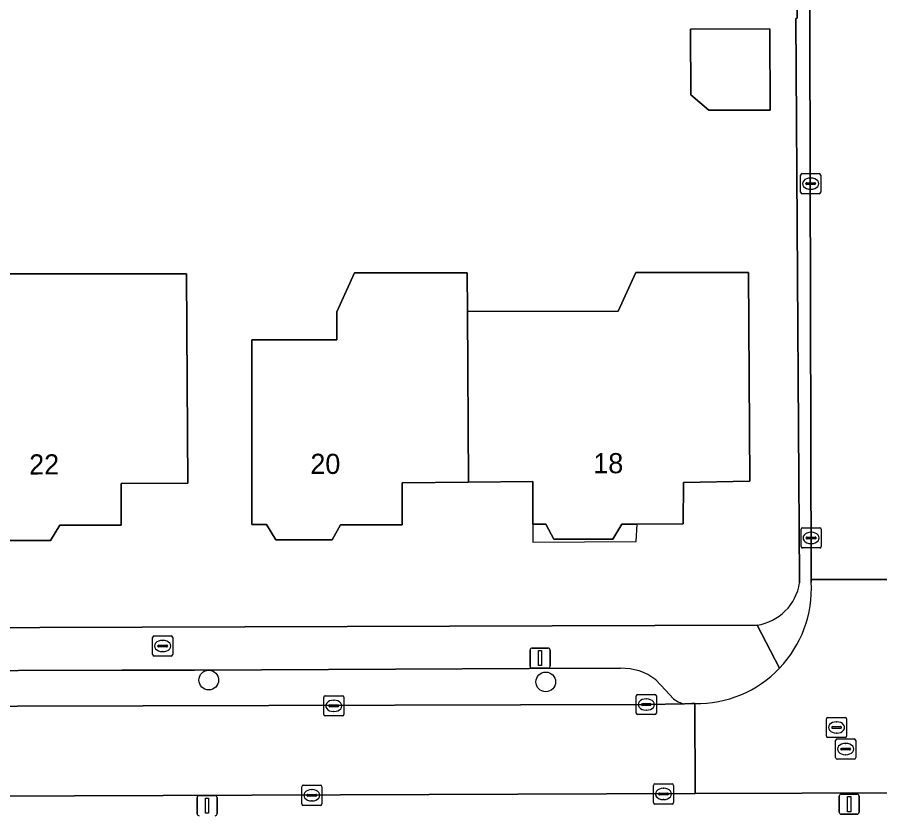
# Model space of a CAD drawing. Extents: x 160455 to 162082, y 388339 to 389736.
# Drawn here: x 160842.96 to 160885.77, y 388380.96 to 388420.57 of the extents above; entities that cross this region are included whole.
import ezdxf

# ---------------------------------------------------------------- set-up
doc = ezdxf.new("R2010")
doc.units = 0
for name, color, linetype in [('IMGEO_Boom', 7, 'Continuous'), ('IMGEO_Brandkraan', 7, 'Continuous'), ('IMGEO_Erf', 7, 'Continuous'), ('IMGEO_Groenvoorziening', 7, 'Continuous'), ('IMGEO_Kolk', 7, 'Continuous'), ('IMGEO_Lichtmast', 7, 'Continuous'), ('IMGEO_Muur', 7, 'Continuous'), ('IMGEO_Pand', 7, 'Continuous'), ('IMGEO_Pand_nummerreeks', 7, 'Continuous'), ('IMGEO_Pand_overbouw', 7, 'Continuous'), ('IMGEO_Parkeervlak_open', 7, 'Continuous'), ('IMGEO_Rijbaan_lokaal_open', 7, 'Continuous'), ('IMGEO_Rioolput', 7, 'Continuous'), ('IMGEO_Voetpad_open', 7, 'Continuous')]:
    doc.layers.add(name, color=color, linetype=linetype)

msp = doc.modelspace()

# ---------------------------------------------------------------- linework, layer by layer
at = {"layer": 'IMGEO_Boom'}
for centre in [(160852.471, 388387.691), (160869.194, 388387.6)]:
    msp.add_circle(centre, 0.489, dxfattribs=at)
at = {"layer": 'IMGEO_Brandkraan'}
for p, q in [((160849.756, 388389.881), (160850.608, 388389.881)), ((160849.681, 388388.955), (160849.681, 388389.807)), ((160849.94, 388389.375), (160849.94, 388389.387)), ((160849.983, 388389.424), (160850.381, 388389.424)), ((160850.169, 388389.661), (160850.194, 388389.661)), ((160850.424, 388389.387), (160850.424, 388389.375)), ((160850.682, 388389.807), (160850.682, 388388.955)), ((160850.378, 388389.338), (160849.98, 388389.338)), ((160850.192, 388389.101), (160850.167, 388389.101)), ((160850.608, 388388.881), (160849.756, 388388.881))]:
    msp.add_line(p, q, dxfattribs=at)
for points in [[(160849.756, 388389.881), (160850.608, 388389.881)], [(160849.681, 388388.955), (160849.681, 388389.807)], [(160850.682, 388389.807), (160850.682, 388388.955)], [(160850.608, 388388.881), (160849.756, 388388.881)]]:
    msp.add_lwpolyline(points, dxfattribs=at)
for centre, radius, start, end in [((160849.758, 388389.805), 0.0765, 91.552, 178.448), ((160849.758, 388389.805), 0.0765, 91.552, 178.448), ((160850.606, 388389.805), 0.0765, 1.552, 88.448), ((160850.606, 388389.805), 0.0765, 1.552, 88.448), ((160849.98, 388389.384), 0.0403, 85.8775, 175.7526), ((160850.385, 388389.386), 0.0386, 1.7309, 96.639), ((160849.977, 388389.374), 0.0366, 178.938, 274.7102), ((160850.381, 388389.381), 0.043, 264.8664, 352.4533), ((160849.758, 388388.957), 0.0765, 181.552, 268.448), ((160849.758, 388388.957), 0.0765, 181.552, 268.448), ((160850.606, 388388.957), 0.0765, 271.552, 358.448), ((160850.606, 388388.957), 0.0765, 271.552, 358.448)]:
    msp.add_arc(centre, radius, start, end, dxfattribs=at)
for centre, major_axis, ratio, start_param, end_param in [((160850.168, 388389.381), (-0.387, 0.002), 0.722429, 4.712389, 7.853982), ((160850.193, 388389.381), (-0.39, 0.002), 0.717154, 1.570796, 4.712389)]:
    msp.add_ellipse(centre, major_axis=major_axis, ratio=ratio, start_param=start_param, end_param=end_param, dxfattribs=at)
at = {"layer": 'IMGEO_Erf'}
for points in [[(160881.79, 388392.522), (160881.789, 388392.69), (160881.685, 388407.718), (160881.597, 388420.51), (160881.666, 388420.53), (160881.648, 388433.424), (160881.643, 388437.633), (160881.619, 388454.893), (160881.556, 388458.643), (160881.543, 388472.356), (160881.544, 388476.563), (160881.528, 388485.011), (160881.456, 388489.002), (160881.37, 388493.004), (160881.166, 388498.75), (160881.113, 388500), (160880.648, 388508.769), (160880.304, 388513.185), (160879.709, 388519.415), (160879.043, 388525.38), (160878.459, 388530.41), (160877.491, 388537.22)], [(160823.715, 388390.236), (160879.678, 388390.414)]]:
    msp.add_lwpolyline(points, dxfattribs=at)
for points in [[(160876.381, 388419.984), (160880.31, 388419.995), (160880.321, 388415.969), (160877.277, 388415.961), (160876.389, 388416.727)], [(160851.366, 388407.844), (160851.4, 388402.467), (160851.432, 388397.467), (160848.125, 388397.438), (160848.115, 388395.381), (160845.075, 388395.373), (160844.618, 388394.624), (160841.868, 388394.617), (160841.436, 388395.364), (160840.671, 388395.362), (160840.67, 388400.362), (160840.67, 388404.522), (160840.67, 388407.844), (160845.77, 388407.844)], [(160865.294, 388407.887), (160865.306, 388405.969), (160872.786, 388405.99), (160873.656, 388407.911), (160874.362, 388407.911), (160879.252, 388407.911), (160879.318, 388397.558), (160876.022, 388397.499), (160876.017, 388395.436), (160873.726, 388395.434), (160872.967, 388395.433), (160872.519, 388394.684), (160869.599, 388394.681), (160869.199, 388395.429), (160868.557, 388395.429), (160868.557, 388396.629), (160868.557, 388397.541), (160865.36, 388397.511), (160862.064, 388397.48), (160862.059, 388395.391), (160859.01, 388395.397), (160858.599, 388394.649), (160855.799, 388394.654), (160855.34, 388395.403), (160854.599, 388395.405), (160854.598, 388400.405), (160854.598, 388404.565), (160858.828, 388404.566), (160858.828, 388405.966), (160859.698, 388407.887)]]:
    msp.add_lwpolyline(points, close=True, dxfattribs=at)
msp.add_arc((160879.305, 388392.9), 2.513, 278.5326, 351.3588, dxfattribs=at)
at = {"layer": 'IMGEO_Groenvoorziening'}
msp.add_lwpolyline([(161011.549, 388363.67), (161011.529, 388382.357), (161007.757, 388382.366), (161000, 388382.351), (160957.248, 388382.271), (160954.448, 388382.266), (160907.226, 388382.178), (160892.537, 388382.121), (160876.614, 388382.064), (160819.396, 388381.852), (160819.474, 388361.158)], dxfattribs=at)
at = {"layer": 'IMGEO_Kolk'}
for p, q in [((160881.839, 388411.894), (160881.839, 388412.746)), ((160881.914, 388412.82), (160882.766, 388412.82)), ((160882.327, 388412.6), (160882.352, 388412.6)), ((160882.84, 388412.746), (160882.84, 388411.894)), ((160882.098, 388412.314), (160882.098, 388412.326)), ((160882.536, 388412.277), (160882.138, 388412.277)), ((160882.141, 388412.363), (160882.539, 388412.363)), ((160882.582, 388412.326), (160882.582, 388412.314)), ((160882.766, 388411.82), (160881.914, 388411.82)), ((160882.35, 388412.04), (160882.325, 388412.04)), ((160881.861, 388394.318), (160881.861, 388395.17)), ((160881.936, 388395.244), (160882.788, 388395.244)), ((160882.349, 388395.024), (160882.374, 388395.024)), ((160882.862, 388395.17), (160882.862, 388394.318)), ((160882.12, 388394.738), (160882.12, 388394.75)), ((160882.558, 388394.701), (160882.16, 388394.701)), ((160882.163, 388394.787), (160882.561, 388394.787)), ((160882.604, 388394.75), (160882.604, 388394.738)), ((160882.788, 388394.244), (160881.936, 388394.244)), ((160882.372, 388394.464), (160882.347, 388394.464)), ((160858.173, 388385.986), (160858.173, 388386.838)), ((160858.248, 388386.912), (160859.1, 388386.912)), ((160859.174, 388386.838), (160859.174, 388385.986)), ((160873.683, 388386.052), (160873.683, 388386.904)), ((160873.758, 388386.978), (160874.61, 388386.978)), ((160874.684, 388386.904), (160874.684, 388386.052)), ((160858.432, 388386.406), (160858.432, 388386.418)), ((160858.475, 388386.455), (160858.873, 388386.455)), ((160858.661, 388386.692), (160858.686, 388386.692)), ((160858.916, 388386.418), (160858.916, 388386.406)), ((160873.942, 388386.472), (160873.942, 388386.484)), ((160874.38, 388386.435), (160873.982, 388386.435)), ((160873.985, 388386.521), (160874.383, 388386.521)), ((160874.171, 388386.758), (160874.196, 388386.758)), ((160874.426, 388386.484), (160874.426, 388386.472)), ((160858.87, 388386.369), (160858.472, 388386.369)), ((160858.684, 388386.132), (160858.659, 388386.132)), ((160874.61, 388385.978), (160873.758, 388385.978)), ((160874.194, 388386.198), (160874.169, 388386.198)), ((160859.1, 388385.912), (160858.248, 388385.912)), ((160874.609, 388382.543), (160875.461, 388382.543)), ((160857.083, 388381.55), (160857.083, 388382.402)), ((160857.158, 388382.476), (160858.01, 388382.476)), ((160857.571, 388382.256), (160857.596, 388382.256)), ((160858.084, 388382.402), (160858.084, 388381.55)), ((160874.534, 388381.617), (160874.534, 388382.469)), ((160875.022, 388382.323), (160875.047, 388382.323)), ((160875.535, 388382.469), (160875.535, 388381.617)), ((160857.342, 388381.97), (160857.342, 388381.982)), ((160857.78, 388381.933), (160857.382, 388381.933)), ((160857.385, 388382.019), (160857.783, 388382.019)), ((160857.594, 388381.696), (160857.569, 388381.696)), ((160857.826, 388381.982), (160857.826, 388381.97)), ((160874.793, 388382.037), (160874.793, 388382.049)), ((160875.231, 388382), (160874.833, 388382)), ((160874.836, 388382.086), (160875.234, 388382.086)), ((160875.045, 388381.763), (160875.02, 388381.763)), ((160875.277, 388382.049), (160875.277, 388382.037)), ((160858.01, 388381.476), (160857.158, 388381.476)), ((160875.461, 388381.543), (160874.609, 388381.543))]:
    msp.add_line(p, q, dxfattribs=at)
for points in [[(160881.839, 388411.894), (160881.839, 388412.746)], [(160881.914, 388412.82), (160882.766, 388412.82)], [(160882.84, 388412.746), (160882.84, 388411.894)], [(160882.766, 388411.82), (160881.914, 388411.82)], [(160881.861, 388394.318), (160881.861, 388395.17)], [(160881.936, 388395.244), (160882.788, 388395.244)], [(160882.862, 388395.17), (160882.862, 388394.318)], [(160882.788, 388394.244), (160881.936, 388394.244)], [(160858.173, 388385.986), (160858.173, 388386.838)], [(160858.248, 388386.912), (160859.1, 388386.912)], [(160859.174, 388386.838), (160859.174, 388385.986)], [(160873.683, 388386.052), (160873.683, 388386.904)], [(160873.758, 388386.978), (160874.61, 388386.978)], [(160874.684, 388386.904), (160874.684, 388386.052)], [(160874.61, 388385.978), (160873.758, 388385.978)], [(160859.1, 388385.912), (160858.248, 388385.912)], [(160874.609, 388382.543), (160875.461, 388382.543)], [(160857.083, 388381.55), (160857.083, 388382.402)], [(160857.158, 388382.476), (160858.01, 388382.476)], [(160858.084, 388382.402), (160858.084, 388381.55)], [(160874.534, 388381.617), (160874.534, 388382.469)], [(160875.535, 388382.469), (160875.535, 388381.617)], [(160858.01, 388381.476), (160857.158, 388381.476)], [(160875.461, 388381.543), (160874.609, 388381.543)]]:
    msp.add_lwpolyline(points, dxfattribs=at)
for centre, radius, start, end in [((160881.916, 388412.744), 0.0765, 91.552, 178.448), ((160881.916, 388412.744), 0.0765, 91.552, 178.448), ((160882.764, 388412.744), 0.0765, 1.552, 88.448), ((160882.764, 388412.744), 0.0765, 1.552, 88.448), ((160882.138, 388412.323), 0.0403, 85.8775, 175.7526), ((160882.135, 388412.313), 0.0366, 178.938, 274.7102), ((160882.539, 388412.32), 0.043, 264.8664, 352.4533), ((160882.543, 388412.325), 0.0386, 1.7309, 96.639), ((160881.916, 388411.896), 0.0765, 181.552, 268.448), ((160881.916, 388411.896), 0.0765, 181.552, 268.448), ((160882.764, 388411.896), 0.0765, 271.552, 358.448), ((160882.764, 388411.896), 0.0765, 271.552, 358.448), ((160881.938, 388395.168), 0.0765, 91.552, 178.448), ((160881.938, 388395.168), 0.0765, 91.552, 178.448), ((160882.786, 388395.168), 0.0765, 1.552, 88.448), ((160882.786, 388395.168), 0.0765, 1.552, 88.448), ((160882.16, 388394.747), 0.0403, 85.8775, 175.7526), ((160882.157, 388394.737), 0.0366, 178.938, 274.7102), ((160882.561, 388394.744), 0.043, 264.8664, 352.4533), ((160882.565, 388394.749), 0.0386, 1.7309, 96.639), ((160881.938, 388394.32), 0.0765, 181.552, 268.448), ((160881.938, 388394.32), 0.0765, 181.552, 268.448), ((160882.786, 388394.32), 0.0765, 271.552, 358.448), ((160882.786, 388394.32), 0.0765, 271.552, 358.448), ((160858.25, 388386.836), 0.0765, 91.552, 178.448), ((160858.25, 388386.836), 0.0765, 91.552, 178.448), ((160859.098, 388386.836), 0.0765, 1.552, 88.448), ((160859.098, 388386.836), 0.0765, 1.552, 88.448), ((160873.76, 388386.902), 0.0765, 91.552, 178.448), ((160873.76, 388386.902), 0.0765, 91.552, 178.448), ((160874.608, 388386.902), 0.0765, 1.552, 88.448), ((160874.608, 388386.902), 0.0765, 1.552, 88.448), ((160858.472, 388386.415), 0.0403, 85.8775, 175.7526), ((160858.469, 388386.405), 0.0366, 178.938, 274.7102), ((160858.873, 388386.412), 0.043, 264.8664, 352.4533), ((160858.877, 388386.417), 0.0386, 1.7309, 96.639), ((160873.982, 388386.481), 0.0403, 85.8775, 175.7526), ((160873.979, 388386.471), 0.0366, 178.938, 274.7102), ((160874.383, 388386.478), 0.043, 264.8664, 352.4533), ((160874.387, 388386.483), 0.0386, 1.7309, 96.639), ((160858.25, 388385.988), 0.0765, 181.552, 268.448), ((160858.25, 388385.988), 0.0765, 181.552, 268.448), ((160859.098, 388385.988), 0.0765, 271.552, 358.448), ((160859.098, 388385.988), 0.0765, 271.552, 358.448), ((160873.76, 388386.054), 0.0765, 181.552, 268.448), ((160873.76, 388386.054), 0.0765, 181.552, 268.448), ((160874.608, 388386.054), 0.0765, 271.552, 358.448), ((160874.608, 388386.054), 0.0765, 271.552, 358.448), ((160874.611, 388382.467), 0.0765, 91.552, 178.448), ((160874.611, 388382.467), 0.0765, 91.552, 178.448), ((160875.459, 388382.467), 0.0765, 1.552, 88.448), ((160875.459, 388382.467), 0.0765, 1.552, 88.448), ((160857.16, 388382.4), 0.0765, 91.552, 178.448), ((160857.16, 388382.4), 0.0765, 91.552, 178.448), ((160858.008, 388382.4), 0.0765, 1.552, 88.448), ((160858.008, 388382.4), 0.0765, 1.552, 88.448), ((160857.382, 388381.979), 0.0403, 85.8775, 175.7526), ((160857.379, 388381.969), 0.0366, 178.938, 274.7102), ((160857.783, 388381.976), 0.043, 264.8664, 352.4533), ((160857.787, 388381.981), 0.0386, 1.7309, 96.639), ((160874.833, 388382.046), 0.0403, 85.8775, 175.7526), ((160874.83, 388382.036), 0.0366, 178.938, 274.7102), ((160875.234, 388382.043), 0.043, 264.8664, 352.4533), ((160875.238, 388382.048), 0.0386, 1.7309, 96.639), ((160857.16, 388381.552), 0.0765, 181.552, 268.448), ((160857.16, 388381.552), 0.0765, 181.552, 268.448), ((160858.008, 388381.552), 0.0765, 271.552, 358.448), ((160858.008, 388381.552), 0.0765, 271.552, 358.448), ((160874.611, 388381.619), 0.0765, 181.552, 268.448), ((160874.611, 388381.619), 0.0765, 181.552, 268.448), ((160875.459, 388381.619), 0.0765, 271.552, 358.448), ((160875.459, 388381.619), 0.0765, 271.552, 358.448)]:
    msp.add_arc(centre, radius, start, end, dxfattribs=at)
for centre, major_axis, ratio, start_param, end_param in [((160882.326, 388412.32), (-0.387, 0.002), 0.722429, 4.712389, 7.853982), ((160882.351, 388412.32), (-0.39, 0.002), 0.717154, 1.570796, 4.712389), ((160882.348, 388394.744), (-0.387, 0.002), 0.722429, 4.712389, 7.853982), ((160882.373, 388394.744), (-0.39, 0.002), 0.717154, 1.570796, 4.712389), ((160858.66, 388386.412), (-0.387, 0.002), 0.722429, 4.712389, 7.853982), ((160858.685, 388386.412), (-0.39, 0.002), 0.717154, 1.570796, 4.712389), ((160874.17, 388386.478), (-0.387, 0.002), 0.722429, 4.712389, 7.853982), ((160874.195, 388386.478), (-0.39, 0.002), 0.717154, 1.570796, 4.712389), ((160857.57, 388381.976), (-0.387, 0.002), 0.722429, 4.712389, 7.853982), ((160857.595, 388381.976), (-0.39, 0.002), 0.717154, 1.570796, 4.712389), ((160875.021, 388382.043), (-0.387, 0.002), 0.722429, 4.712389, 7.853982), ((160875.046, 388382.043), (-0.39, 0.002), 0.717154, 1.570796, 4.712389)]:
    msp.add_ellipse(centre, major_axis=major_axis, ratio=ratio, start_param=start_param, end_param=end_param, dxfattribs=at)
at = {"layer": 'IMGEO_Lichtmast'}
for p, q in [((160868.416, 388388.382), (160868.416, 388389.182)), ((160868.416, 388389.182), (160868.416, 388388.382)), ((160868.516, 388389.282), (160869.306, 388389.282)), ((160869.306, 388389.282), (160868.516, 388389.282)), ((160869.406, 388389.182), (160869.406, 388388.382)), ((160869.406, 388388.382), (160869.406, 388389.182)), ((160869.306, 388388.282), (160868.516, 388388.282)), ((160868.516, 388388.282), (160869.306, 388388.282)), ((160851.893, 388381.06), (160851.893, 388381.86)), ((160851.893, 388381.86), (160851.893, 388381.06)), ((160851.993, 388381.96), (160852.783, 388381.96)), ((160852.783, 388381.96), (160851.993, 388381.96)), ((160852.883, 388381.86), (160852.883, 388381.06)), ((160852.883, 388381.06), (160852.883, 388381.86)), ((160883.754, 388381.135), (160883.754, 388381.935)), ((160883.754, 388381.935), (160883.754, 388381.135)), ((160883.854, 388382.035), (160884.644, 388382.035)), ((160884.644, 388382.035), (160883.854, 388382.035)), ((160884.744, 388381.935), (160884.744, 388381.135)), ((160884.744, 388381.135), (160884.744, 388381.935)), ((160884.644, 388381.035), (160883.854, 388381.035)), ((160883.854, 388381.035), (160884.644, 388381.035))]:
    msp.add_line(p, q, dxfattribs=at)
for points in [[(160868.836, 388389.157), (160868.986, 388389.157), (160868.986, 388388.407), (160868.836, 388388.407), (160868.836, 388389.157)], [(160852.313, 388381.835), (160852.463, 388381.835), (160852.463, 388381.085), (160852.313, 388381.085), (160852.313, 388381.835)], [(160884.174, 388381.91), (160884.324, 388381.91), (160884.324, 388381.16), (160884.174, 388381.16), (160884.174, 388381.91)]]:
    msp.add_lwpolyline(points, dxfattribs=at)
for centre, start, end in [((160868.516, 388389.182), 90, 180), ((160868.516, 388389.182), 90, 180), ((160869.306, 388389.182), 0, 90), ((160869.306, 388389.182), 360, 90), ((160868.516, 388388.382), 180, 270), ((160868.516, 388388.382), 180, 270), ((160869.306, 388388.382), 270, 0), ((160869.306, 388388.382), 270, 0), ((160851.993, 388381.86), 90, 180), ((160851.993, 388381.86), 90, 180), ((160852.783, 388381.86), 0, 90), ((160852.783, 388381.86), 360, 90), ((160883.854, 388381.935), 90, 180), ((160883.854, 388381.935), 90, 180), ((160884.644, 388381.935), 0, 90), ((160884.644, 388381.935), 360, 90), ((160851.993, 388381.06), 180, 270), ((160851.993, 388381.06), 180, 270), ((160852.783, 388381.06), 270, 0), ((160852.783, 388381.06), 270, 0), ((160883.854, 388381.135), 180, 270), ((160883.854, 388381.135), 180, 270), ((160884.644, 388381.135), 270, 0), ((160884.644, 388381.135), 270, 0)]:
    msp.add_arc(centre, 0.1, start, end, dxfattribs=at)
at = {"layer": 'IMGEO_Muur'}
msp.add_lwpolyline([(160881.666, 388420.53), (160881.597, 388420.51), (160881.685, 388407.718)], dxfattribs=at)
at = {"layer": 'IMGEO_Pand'}
for points in [[(160876.389, 388416.727), (160877.277, 388415.961), (160880.321, 388415.969), (160880.31, 388419.995), (160876.381, 388419.984)], [(160851.4, 388402.467), (160851.366, 388407.844), (160845.77, 388407.844), (160840.67, 388407.844), (160840.67, 388404.522), (160840.67, 388400.362), (160840.671, 388395.362), (160841.436, 388395.364), (160841.868, 388394.617), (160844.618, 388394.624), (160845.075, 388395.373), (160848.115, 388395.381), (160848.125, 388397.438), (160851.432, 388397.467)], [(160865.306, 388405.969), (160865.294, 388407.887), (160859.698, 388407.887), (160858.828, 388405.966), (160858.828, 388404.566), (160854.598, 388404.565), (160854.598, 388400.405), (160854.599, 388395.405), (160855.34, 388395.403), (160855.799, 388394.654), (160858.599, 388394.649), (160859.01, 388395.397), (160862.059, 388395.391), (160862.064, 388397.48), (160865.36, 388397.511)], [(160879.252, 388407.911), (160874.362, 388407.911), (160873.656, 388407.911), (160872.786, 388405.99), (160865.306, 388405.969), (160865.36, 388397.511), (160868.557, 388397.541), (160868.557, 388396.629), (160868.557, 388395.429), (160869.199, 388395.429), (160869.599, 388394.681), (160872.519, 388394.684), (160872.967, 388395.433), (160873.726, 388395.434), (160876.017, 388395.436), (160876.022, 388397.499), (160879.318, 388397.558)]]:
    msp.add_lwpolyline(points, close=True, dxfattribs=at)
at = {"layer": 'IMGEO_Pand_overbouw'}
msp.add_lwpolyline([(160873.726, 388395.434), (160872.967, 388395.433), (160872.519, 388394.684), (160869.599, 388394.681), (160869.199, 388395.429), (160868.557, 388395.429), (160868.559, 388394.526), (160873.687, 388394.558)], close=True, dxfattribs=at)
at = {"layer": 'IMGEO_Parkeervlak_open'}
for points in [[(160872.904, 388388.276), (160868.377, 388388.269), (160861.737, 388388.225), (160851.769, 388388.185), (160848.159, 388388.19), (160837.874, 388388.152), (160833.957, 388388.15), (160827.314, 388388.137)], [(160875.539, 388386.764), (160875.128, 388387.186), (160874.656, 388387.708)], [(160824.233, 388386.352), (160874.18, 388386.477), (160876.076, 388386.518)]]:
    msp.add_lwpolyline(points, dxfattribs=at)
for centre, radius, start, end in [((160872.98, 388385.524), 2.753, 52.4971, 91.5774), ((160876.239, 388387.583), 1.078, 229.482, 261.2929)]:
    msp.add_arc(centre, radius, start, end, dxfattribs=at)
at = {"layer": 'IMGEO_Rijbaan_lokaal_open'}
msp.add_lwpolyline([(160882.242, 388437.641), (160882.259, 388433.442), (160882.368, 388392.688), (160886.705, 388392.675), (160886.684, 388393.036), (160886.627, 388449.187), (160886.624, 388449.636), (160882.129, 388449.663)], close=True, dxfattribs=at)
for points in [[(160886.705, 388392.675), (160882.368, 388392.688), (160882.368, 388392.544)], [(160818.907, 388381.859), (160819.396, 388381.852), (160876.614, 388382.064), (160876.588, 388386.522), (160876.44, 388386.526), (160876.076, 388386.518), (160874.18, 388386.477), (160824.233, 388386.352), (160823.763, 388386.36)], [(160876.588, 388386.522), (160876.614, 388382.064), (160892.537, 388382.121), (160892.518, 388386.606)]]:
    msp.add_lwpolyline(points, dxfattribs=at)
for centre, radius, start, end in [((160876.664, 388392.23), 5.713, 316.1978, 3.1498), ((160876.672, 388392.224), 5.703, 269.1561, 316.1863)]:
    msp.add_arc(centre, radius, start, end, dxfattribs=at)
at = {"layer": 'IMGEO_Rioolput'}
for p, q in [((160883.122, 388384.914), (160883.122, 388385.766)), ((160883.197, 388385.84), (160884.049, 388385.84)), ((160883.61, 388385.62), (160883.635, 388385.62)), ((160884.123, 388385.766), (160884.123, 388384.914)), ((160883.381, 388385.334), (160883.381, 388385.346)), ((160883.819, 388385.297), (160883.421, 388385.297)), ((160883.424, 388385.383), (160883.822, 388385.383)), ((160883.865, 388385.346), (160883.865, 388385.334)), ((160884.049, 388384.84), (160883.197, 388384.84)), ((160883.575, 388383.843), (160883.575, 388384.695)), ((160883.633, 388385.06), (160883.608, 388385.06)), ((160883.65, 388384.769), (160884.502, 388384.769)), ((160884.576, 388384.695), (160884.576, 388383.843)), ((160883.834, 388384.263), (160883.834, 388384.275)), ((160883.877, 388384.312), (160884.275, 388384.312)), ((160884.063, 388384.549), (160884.088, 388384.549)), ((160884.318, 388384.275), (160884.318, 388384.263)), ((160884.272, 388384.226), (160883.874, 388384.226)), ((160884.086, 388383.989), (160884.061, 388383.989)), ((160884.502, 388383.769), (160883.65, 388383.769))]:
    msp.add_line(p, q, dxfattribs=at)
for points in [[(160883.122, 388384.914), (160883.122, 388385.766)], [(160883.197, 388385.84), (160884.049, 388385.84)], [(160884.123, 388385.766), (160884.123, 388384.914)], [(160884.049, 388384.84), (160883.197, 388384.84)], [(160883.575, 388383.843), (160883.575, 388384.695)], [(160883.65, 388384.769), (160884.502, 388384.769)], [(160884.576, 388384.695), (160884.576, 388383.843)], [(160884.502, 388383.769), (160883.65, 388383.769)]]:
    msp.add_lwpolyline(points, dxfattribs=at)
for centre, radius, start, end in [((160883.199, 388385.764), 0.0765, 91.552, 178.448), ((160883.199, 388385.764), 0.0765, 91.552, 178.448), ((160884.047, 388385.764), 0.0765, 1.552, 88.448), ((160884.047, 388385.764), 0.0765, 1.552, 88.448), ((160883.421, 388385.343), 0.0403, 85.8775, 175.7526), ((160883.418, 388385.333), 0.0366, 178.938, 274.7102), ((160883.822, 388385.34), 0.043, 264.8664, 352.4533), ((160883.826, 388385.345), 0.0386, 1.7309, 96.639), ((160883.199, 388384.916), 0.0765, 181.552, 268.448), ((160883.199, 388384.916), 0.0765, 181.552, 268.448), ((160883.652, 388384.693), 0.0765, 91.552, 178.448), ((160883.652, 388384.693), 0.0765, 91.552, 178.448), ((160884.047, 388384.916), 0.0765, 271.552, 358.448), ((160884.047, 388384.916), 0.0765, 271.552, 358.448), ((160884.5, 388384.693), 0.0765, 1.552, 88.448), ((160884.5, 388384.693), 0.0765, 1.552, 88.448), ((160883.874, 388384.272), 0.0403, 85.8775, 175.7526), ((160883.871, 388384.262), 0.0366, 178.938, 274.7102), ((160884.275, 388384.269), 0.043, 264.8664, 352.4533), ((160884.279, 388384.274), 0.0386, 1.7309, 96.639), ((160883.652, 388383.845), 0.0765, 181.552, 268.448), ((160883.652, 388383.845), 0.0765, 181.552, 268.448), ((160884.5, 388383.845), 0.0765, 271.552, 358.448), ((160884.5, 388383.845), 0.0765, 271.552, 358.448)]:
    msp.add_arc(centre, radius, start, end, dxfattribs=at)
for centre, major_axis, ratio, start_param, end_param in [((160883.609, 388385.34), (-0.387, 0.002), 0.722429, 4.712389, 7.853982), ((160883.634, 388385.34), (-0.39, 0.002), 0.717154, 1.570796, 4.712389), ((160884.062, 388384.269), (-0.387, 0.002), 0.722429, 4.712389, 7.853982), ((160884.087, 388384.269), (-0.39, 0.002), 0.717154, 1.570796, 4.712389)]:
    msp.add_ellipse(centre, major_axis=major_axis, ratio=ratio, start_param=start_param, end_param=end_param, dxfattribs=at)
at = {"layer": 'IMGEO_Voetpad_open'}
for points in [[(160882.259, 388433.442), (160881.648, 388433.424), (160881.666, 388420.53), (160881.597, 388420.51), (160881.685, 388407.718), (160881.789, 388392.69), (160881.79, 388392.522)], [(160882.368, 388392.544), (160882.368, 388392.688), (160882.259, 388433.442)], [(160879.678, 388390.414), (160823.715, 388390.236)], [(160880.787, 388388.276), (160879.678, 388390.414)], [(160879.678, 388390.414), (160880.787, 388388.276)], [(160827.314, 388388.137), (160833.957, 388388.15), (160837.874, 388388.152), (160848.159, 388388.19), (160851.769, 388388.185), (160861.737, 388388.225), (160868.377, 388388.269), (160872.904, 388388.276)], [(160874.656, 388387.708), (160875.128, 388387.186), (160875.539, 388386.764)], [(160876.076, 388386.518), (160876.44, 388386.526), (160876.588, 388386.522)]]:
    msp.add_lwpolyline(points, dxfattribs=at)
for centre, radius, start, end in [((160879.305, 388392.9), 2.513, 278.5326, 351.3588), ((160876.664, 388392.23), 5.713, 316.1978, 3.1498), ((160872.98, 388385.524), 2.753, 52.4971, 91.5774), ((160876.672, 388392.224), 5.703, 269.1561, 316.1863), ((160876.239, 388387.583), 1.078, 229.482, 261.2929)]:
    msp.add_arc(centre, radius, start, end, dxfattribs=at)

# ---------------------------------------------------------------- texts
at = {"layer": 'IMGEO_Pand_nummerreeks'}
for s, rotation, p in [('22', 0.149, (160843.558, 388397.889)), ('20', 359.8911, (160857.51, 388397.92)), ('18', 0.0516, (160871.552, 388397.951))]:
    msp.add_text(s, height=1, rotation=rotation, dxfattribs=at).set_placement(p)

doc.saveas('drawing.dxf')
